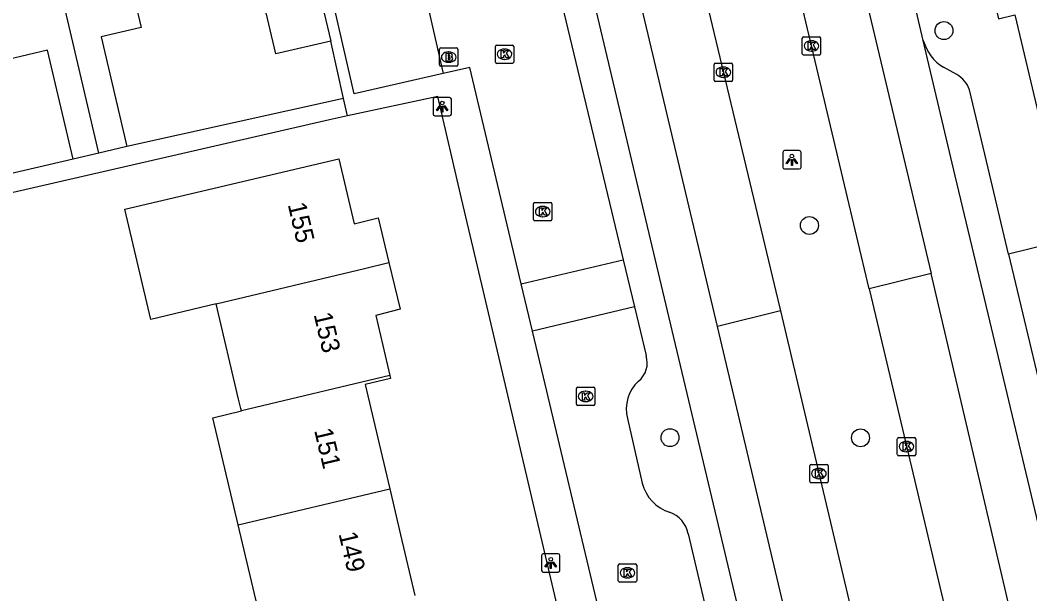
# Model space of a CAD drawing. Extents: x 158474 to 159560, y 388525 to 389605.
# Drawn here: x 159230.1 to 159285.1, y 388817.8 to 388849.1 of the extents above; entities that cross this region are included whole.
import ezdxf

# ---------------------------------------------------------------- set-up
doc = ezdxf.new("R2010")
doc.units = 0
for name, color, linetype in [('IMGEO_Boom', 7, 'Continuous'), ('IMGEO_Brandkraan', 7, 'Continuous'), ('IMGEO_Kolk', 7, 'Continuous'), ('IMGEO_Lichtpunt', 7, 'Continuous'), ('IMGEO_Pand', 7, 'Continuous'), ('IMGEO_Pand_nummerreeks', 7, 'Continuous'), ('IMGEO_Rijbaan_lokaal_gesloten', 7, 'Continuous'), ('IMGEO_Rijbaan_lokaal_open', 7, 'Continuous'), ('IMGEO_Voetpad_open', 7, 'Continuous')]:
    doc.layers.add(name, color=color, linetype=linetype)

msp = doc.modelspace()

# ---------------------------------------------------------------- linework, layer by layer
at = {"layer": 'IMGEO_Boom'}
for centre in [(159280.42, 388848.483), (159273.091, 388837.864), (159265.497, 388826.302), (159275.874, 388826.293)]:
    msp.add_circle(centre, 0.489, dxfattribs=at)
at = {"layer": 'IMGEO_Brandkraan'}
for p, q in [((159252.943, 388846.612), (159252.943, 388847.464)), ((159253.018, 388847.538), (159253.87, 388847.538)), ((159253.431, 388847.318), (159253.456, 388847.318)), ((159253.944, 388847.464), (159253.944, 388846.612)), ((159253.454, 388846.758), (159253.429, 388846.758)), ((159253.87, 388846.538), (159253.018, 388846.538))]:
    msp.add_line(p, q, dxfattribs=at)
for points in [[(159252.943, 388846.612), (159252.943, 388847.464)], [(159253.018, 388847.538), (159253.87, 388847.538)], [(159253.291, 388847.238), (159253.291, 388846.838), (159253.504, 388846.838)], [(159253.522, 388847.238), (159253.291, 388847.238)], [(159253.47, 388847.157), (159253.416, 388847.157), (159253.416, 388847.081)], [(159253.944, 388847.464), (159253.944, 388846.612)], [(159253.416, 388847.081), (159253.469, 388847.081)], [(159253.478, 388847.005), (159253.416, 388847.005), (159253.416, 388846.924)], [(159253.416, 388846.924), (159253.478, 388846.924)], [(159253.87, 388846.538), (159253.018, 388846.538)]]:
    msp.add_lwpolyline(points, dxfattribs=at)
for centre, radius, start, end in [((159253.02, 388847.462), 0.0765, 91.552, 178.448), ((159253.02, 388847.462), 0.0765, 91.552, 178.448), ((159253.471, 388847.119), 0.0379, 267.8285, 90.9355), ((159253.526, 388847.093), 0.145, 59.4692, 91.5367), ((159253.551, 388847.14), 0.0922, 285.5137, 58.1501), ((159253.868, 388847.462), 0.0765, 1.552, 88.448), ((159253.868, 388847.462), 0.0765, 1.552, 88.448), ((159253.02, 388846.614), 0.0765, 181.552, 268.448), ((159253.02, 388846.614), 0.0765, 181.552, 268.448), ((159253.479, 388846.964), 0.0404, 269.8759, 90.5077), ((159253.51, 388847.089), 0.251, 268.6676, 293.5347), ((159253.556, 388846.948), 0.105, 301.3115, 78.989), ((159253.868, 388846.614), 0.0765, 271.552, 358.448), ((159253.868, 388846.614), 0.0765, 271.552, 358.448)]:
    msp.add_arc(centre, radius, start, end, dxfattribs=at)
for centre, major_axis, ratio, start_param, end_param in [((159253.43, 388847.038), (-0.387, 0.002), 0.722429, 4.712389, 7.853982), ((159253.455, 388847.038), (-0.39, 0.002), 0.717154, 1.570796, 4.712389)]:
    msp.add_ellipse(centre, major_axis=major_axis, ratio=ratio, start_param=start_param, end_param=end_param, dxfattribs=at)
at = {"layer": 'IMGEO_Kolk'}
for p, q in [((159256.058, 388847.696), (159256.91, 388847.696)), ((159272.702, 388847.224), (159272.702, 388848.076)), ((159272.777, 388848.15), (159273.629, 388848.15)), ((159273.19, 388847.93), (159273.215, 388847.93)), ((159273.703, 388848.076), (159273.703, 388847.224)), ((159255.983, 388846.77), (159255.983, 388847.622)), ((159256.471, 388847.476), (159256.496, 388847.476)), ((159256.984, 388847.622), (159256.984, 388846.77)), ((159273.629, 388847.15), (159272.777, 388847.15)), ((159273.213, 388847.37), (159273.188, 388847.37)), ((159256.91, 388846.696), (159256.058, 388846.696)), ((159256.494, 388846.916), (159256.469, 388846.916)), ((159267.903, 388845.788), (159267.903, 388846.64)), ((159267.978, 388846.714), (159268.83, 388846.714)), ((159268.904, 388846.64), (159268.904, 388845.788)), ((159268.391, 388846.494), (159268.416, 388846.494)), ((159268.83, 388845.714), (159267.978, 388845.714)), ((159268.414, 388845.934), (159268.389, 388845.934)), ((159258.063, 388838.197), (159258.063, 388839.049)), ((159258.138, 388839.123), (159258.99, 388839.123)), ((159258.551, 388838.903), (159258.576, 388838.903)), ((159259.064, 388839.049), (159259.064, 388838.197)), ((159258.574, 388838.343), (159258.549, 388838.343)), ((159258.99, 388838.123), (159258.138, 388838.123)), ((159260.477, 388829.05), (159261.329, 388829.05)), ((159260.402, 388828.124), (159260.402, 388828.976)), ((159260.89, 388828.83), (159260.915, 388828.83)), ((159261.403, 388828.976), (159261.403, 388828.124)), ((159261.329, 388828.05), (159260.477, 388828.05)), ((159260.913, 388828.27), (159260.888, 388828.27)), ((159277.879, 388825.389), (159277.879, 388826.241)), ((159277.954, 388826.315), (159278.806, 388826.315)), ((159278.88, 388826.241), (159278.88, 388825.389)), ((159278.367, 388826.095), (159278.392, 388826.095)), ((159278.806, 388825.315), (159277.954, 388825.315)), ((159278.39, 388825.535), (159278.365, 388825.535)), ((159273.106, 388823.919), (159273.106, 388824.771)), ((159273.181, 388824.845), (159274.033, 388824.845)), ((159273.594, 388824.625), (159273.619, 388824.625)), ((159274.107, 388824.771), (159274.107, 388823.919)), ((159273.617, 388824.065), (159273.592, 388824.065)), ((159274.033, 388823.845), (159273.181, 388823.845)), ((159262.68, 388818.508), (159262.68, 388819.36)), ((159262.755, 388819.434), (159263.607, 388819.434)), ((159263.168, 388819.214), (159263.193, 388819.214)), ((159263.681, 388819.36), (159263.681, 388818.508)), ((159263.191, 388818.654), (159263.166, 388818.654)), ((159263.607, 388818.434), (159262.755, 388818.434))]:
    msp.add_line(p, q, dxfattribs=at)
for points in [[(159256.058, 388847.696), (159256.91, 388847.696)], [(159272.702, 388847.224), (159272.702, 388848.076)], [(159272.777, 388848.15), (159273.629, 388848.15)], [(159273.023, 388847.85), (159273.146, 388847.85), (159273.146, 388847.699), (159273.276, 388847.85), (159273.44, 388847.85), (159273.294, 388847.699), (159273.447, 388847.45), (159273.295, 388847.45), (159273.21, 388847.614), (159273.146, 388847.547), (159273.146, 388847.45), (159273.023, 388847.45), (159273.023, 388847.85)], [(159273.703, 388848.076), (159273.703, 388847.224)], [(159255.983, 388846.77), (159255.983, 388847.622)], [(159256.304, 388847.396), (159256.427, 388847.396), (159256.427, 388847.245), (159256.557, 388847.396), (159256.721, 388847.396), (159256.575, 388847.245), (159256.728, 388846.996), (159256.576, 388846.996), (159256.491, 388847.16), (159256.427, 388847.093), (159256.427, 388846.996), (159256.304, 388846.996), (159256.304, 388847.396)], [(159256.984, 388847.622), (159256.984, 388846.77)], [(159273.629, 388847.15), (159272.777, 388847.15)], [(159256.91, 388846.696), (159256.058, 388846.696)], [(159267.903, 388845.788), (159267.903, 388846.64)], [(159267.978, 388846.714), (159268.83, 388846.714)], [(159268.904, 388846.64), (159268.904, 388845.788)], [(159268.224, 388846.414), (159268.347, 388846.414), (159268.347, 388846.263), (159268.477, 388846.414), (159268.641, 388846.414), (159268.495, 388846.263), (159268.648, 388846.014), (159268.496, 388846.014), (159268.411, 388846.178), (159268.347, 388846.111), (159268.347, 388846.014), (159268.224, 388846.014), (159268.224, 388846.414)], [(159268.83, 388845.714), (159267.978, 388845.714)], [(159258.063, 388838.197), (159258.063, 388839.049)], [(159258.138, 388839.123), (159258.99, 388839.123)], [(159259.064, 388839.049), (159259.064, 388838.197)], [(159258.384, 388838.823), (159258.507, 388838.823), (159258.507, 388838.672), (159258.637, 388838.823), (159258.801, 388838.823), (159258.655, 388838.672), (159258.808, 388838.423), (159258.656, 388838.423), (159258.571, 388838.587), (159258.507, 388838.52), (159258.507, 388838.423), (159258.384, 388838.423), (159258.384, 388838.823)], [(159258.99, 388838.123), (159258.138, 388838.123)], [(159260.477, 388829.05), (159261.329, 388829.05)], [(159260.402, 388828.124), (159260.402, 388828.976)], [(159260.723, 388828.75), (159260.846, 388828.75), (159260.846, 388828.599), (159260.976, 388828.75), (159261.14, 388828.75), (159260.994, 388828.599), (159261.147, 388828.35), (159260.995, 388828.35), (159260.91, 388828.514), (159260.846, 388828.447), (159260.846, 388828.35), (159260.723, 388828.35), (159260.723, 388828.75)], [(159261.403, 388828.976), (159261.403, 388828.124)], [(159261.329, 388828.05), (159260.477, 388828.05)], [(159277.879, 388825.389), (159277.879, 388826.241)], [(159277.954, 388826.315), (159278.806, 388826.315)], [(159278.88, 388826.241), (159278.88, 388825.389)], [(159278.2, 388826.015), (159278.323, 388826.015), (159278.323, 388825.864), (159278.453, 388826.015), (159278.617, 388826.015), (159278.471, 388825.864), (159278.624, 388825.615), (159278.472, 388825.615), (159278.387, 388825.779), (159278.323, 388825.712), (159278.323, 388825.615), (159278.2, 388825.615), (159278.2, 388826.015)], [(159278.806, 388825.315), (159277.954, 388825.315)], [(159273.106, 388823.919), (159273.106, 388824.771)], [(159273.181, 388824.845), (159274.033, 388824.845)], [(159274.107, 388824.771), (159274.107, 388823.919)], [(159273.427, 388824.545), (159273.55, 388824.545), (159273.55, 388824.394), (159273.68, 388824.545), (159273.844, 388824.545), (159273.698, 388824.394), (159273.851, 388824.145), (159273.699, 388824.145), (159273.614, 388824.309), (159273.55, 388824.242), (159273.55, 388824.145), (159273.427, 388824.145), (159273.427, 388824.545)], [(159274.033, 388823.845), (159273.181, 388823.845)], [(159262.68, 388818.508), (159262.68, 388819.36)], [(159262.755, 388819.434), (159263.607, 388819.434)], [(159263.001, 388819.134), (159263.124, 388819.134), (159263.124, 388818.983), (159263.254, 388819.134), (159263.418, 388819.134), (159263.272, 388818.983), (159263.425, 388818.734), (159263.273, 388818.734), (159263.188, 388818.898), (159263.124, 388818.831), (159263.124, 388818.734), (159263.001, 388818.734), (159263.001, 388819.134)], [(159263.681, 388819.36), (159263.681, 388818.508)], [(159263.607, 388818.434), (159262.755, 388818.434)]]:
    msp.add_lwpolyline(points, dxfattribs=at)
for centre, start, end in [((159256.06, 388847.62), 91.552, 178.448), ((159256.06, 388847.62), 91.552, 178.448), ((159256.908, 388847.62), 1.552, 88.448), ((159256.908, 388847.62), 1.552, 88.448), ((159272.779, 388848.074), 91.552, 178.448), ((159272.779, 388848.074), 91.552, 178.448), ((159273.627, 388848.074), 1.552, 88.448), ((159273.627, 388848.074), 1.552, 88.448), ((159272.779, 388847.226), 181.552, 268.448), ((159272.779, 388847.226), 181.552, 268.448), ((159273.627, 388847.226), 271.552, 358.448), ((159273.627, 388847.226), 271.552, 358.448), ((159256.06, 388846.772), 181.552, 268.448), ((159256.06, 388846.772), 181.552, 268.448), ((159256.908, 388846.772), 271.552, 358.448), ((159256.908, 388846.772), 271.552, 358.448), ((159267.98, 388846.638), 91.552, 178.448), ((159267.98, 388846.638), 91.552, 178.448), ((159268.828, 388846.638), 1.552, 88.448), ((159268.828, 388846.638), 1.552, 88.448), ((159267.98, 388845.79), 181.552, 268.448), ((159267.98, 388845.79), 181.552, 268.448), ((159268.828, 388845.79), 271.552, 358.448), ((159268.828, 388845.79), 271.552, 358.448), ((159258.14, 388839.047), 91.552, 178.448), ((159258.14, 388839.047), 91.552, 178.448), ((159258.988, 388839.047), 1.552, 88.448), ((159258.988, 388839.047), 1.552, 88.448), ((159258.14, 388838.199), 181.552, 268.448), ((159258.14, 388838.199), 181.552, 268.448), ((159258.988, 388838.199), 271.552, 358.448), ((159258.988, 388838.199), 271.552, 358.448), ((159260.479, 388828.974), 91.552, 178.448), ((159260.479, 388828.974), 91.552, 178.448), ((159261.327, 388828.974), 1.552, 88.448), ((159261.327, 388828.974), 1.552, 88.448), ((159260.479, 388828.126), 181.552, 268.448), ((159260.479, 388828.126), 181.552, 268.448), ((159261.327, 388828.126), 271.552, 358.448), ((159261.327, 388828.126), 271.552, 358.448), ((159277.956, 388826.239), 91.552, 178.448), ((159277.956, 388826.239), 91.552, 178.448), ((159278.804, 388826.239), 1.552, 88.448), ((159278.804, 388826.239), 1.552, 88.448), ((159277.956, 388825.391), 181.552, 268.448), ((159277.956, 388825.391), 181.552, 268.448), ((159278.804, 388825.391), 271.552, 358.448), ((159278.804, 388825.391), 271.552, 358.448), ((159273.183, 388824.769), 91.552, 178.448), ((159273.183, 388824.769), 91.552, 178.448), ((159274.031, 388824.769), 1.552, 88.448), ((159274.031, 388824.769), 1.552, 88.448), ((159273.183, 388823.921), 181.552, 268.448), ((159273.183, 388823.921), 181.552, 268.448), ((159274.031, 388823.921), 271.552, 358.448), ((159274.031, 388823.921), 271.552, 358.448), ((159262.757, 388819.358), 91.552, 178.448), ((159262.757, 388819.358), 91.552, 178.448), ((159263.605, 388819.358), 1.552, 88.448), ((159263.605, 388819.358), 1.552, 88.448), ((159262.757, 388818.51), 181.552, 268.448), ((159262.757, 388818.51), 181.552, 268.448), ((159263.605, 388818.51), 271.552, 358.448), ((159263.605, 388818.51), 271.552, 358.448)]:
    msp.add_arc(centre, 0.0765, start, end, dxfattribs=at)
for centre, major_axis, ratio, start_param, end_param in [((159273.189, 388847.65), (-0.387, 0.002), 0.722429, 4.712389, 7.853982), ((159273.214, 388847.65), (-0.39, 0.002), 0.717154, 1.570796, 4.712389), ((159256.47, 388847.196), (-0.387, 0.002), 0.722429, 4.712389, 7.853982), ((159256.495, 388847.196), (-0.39, 0.002), 0.717154, 1.570796, 4.712389), ((159268.39, 388846.214), (-0.387, 0.002), 0.722429, 4.712389, 7.853982), ((159268.415, 388846.214), (-0.39, 0.002), 0.717154, 1.570796, 4.712389), ((159258.55, 388838.623), (-0.387, 0.002), 0.722429, 4.712389, 7.853982), ((159258.575, 388838.623), (-0.39, 0.002), 0.717154, 1.570796, 4.712389), ((159260.889, 388828.55), (-0.387, 0.002), 0.722429, 4.712389, 7.853982), ((159260.914, 388828.55), (-0.39, 0.002), 0.717154, 1.570796, 4.712389), ((159278.366, 388825.815), (-0.387, 0.002), 0.722429, 4.712389, 7.853982), ((159278.391, 388825.815), (-0.39, 0.002), 0.717154, 1.570796, 4.712389), ((159273.593, 388824.345), (-0.387, 0.002), 0.722429, 4.712389, 7.853982), ((159273.618, 388824.345), (-0.39, 0.002), 0.717154, 1.570796, 4.712389), ((159263.167, 388818.934), (-0.387, 0.002), 0.722429, 4.712389, 7.853982), ((159263.192, 388818.934), (-0.39, 0.002), 0.717154, 1.570796, 4.712389)]:
    msp.add_ellipse(centre, major_axis=major_axis, ratio=ratio, start_param=start_param, end_param=end_param, dxfattribs=at)
at = {"layer": 'IMGEO_Lichtpunt'}
for p, q in [((159252.591, 388844.741), (159252.591, 388843.934)), ((159252.591, 388844.741), (159252.591, 388843.934)), ((159253.493, 388844.836), (159252.685, 388844.836)), ((159253.493, 388844.836), (159252.685, 388844.836)), ((159253.587, 388843.934), (159253.587, 388844.741)), ((159253.587, 388843.934), (159253.587, 388844.741)), ((159252.685, 388843.84), (159253.493, 388843.84)), ((159252.685, 388843.84), (159253.493, 388843.84)), ((159271.637, 388841.846), (159271.637, 388841.039)), ((159271.637, 388841.846), (159271.637, 388841.039)), ((159272.539, 388841.941), (159271.731, 388841.941)), ((159272.539, 388841.941), (159271.731, 388841.941)), ((159272.633, 388841.039), (159272.633, 388841.846)), ((159272.633, 388841.039), (159272.633, 388841.846)), ((159271.731, 388840.945), (159272.539, 388840.945)), ((159271.731, 388840.945), (159272.539, 388840.945)), ((159258.5, 388819.878), (159258.5, 388819.071)), ((159258.5, 388819.878), (159258.5, 388819.071)), ((159259.402, 388819.973), (159258.594, 388819.973)), ((159259.402, 388819.973), (159258.594, 388819.973)), ((159259.496, 388819.071), (159259.496, 388819.878)), ((159259.496, 388819.071), (159259.496, 388819.878)), ((159258.594, 388818.977), (159259.402, 388818.977)), ((159258.594, 388818.977), (159259.402, 388818.977))]:
    msp.add_line(p, q, dxfattribs=at)
for points in [[(159252.965, 388844.405), (159253.004, 388844.377), (159252.816, 388844.115), (159252.778, 388844.142), (159252.965, 388844.405)], [(159253.177, 388844.377), (159253.215, 388844.404), (159253.402, 388844.142), (159253.363, 388844.114), (159253.177, 388844.377)], [(159253.067, 388844.357), (159253.114, 388844.357), (159253.114, 388844.035), (159253.067, 388844.035), (159253.067, 388844.357)], [(159272.011, 388841.51), (159272.05, 388841.482), (159271.862, 388841.22), (159271.824, 388841.247), (159272.011, 388841.51)], [(159272.113, 388841.462), (159272.16, 388841.462), (159272.16, 388841.14), (159272.113, 388841.14), (159272.113, 388841.462)], [(159272.223, 388841.482), (159272.261, 388841.509), (159272.448, 388841.247), (159272.409, 388841.219), (159272.223, 388841.482)], [(159258.874, 388819.542), (159258.913, 388819.514), (159258.725, 388819.252), (159258.687, 388819.279), (159258.874, 388819.542)], [(159258.976, 388819.494), (159259.023, 388819.494), (159259.023, 388819.172), (159258.976, 388819.172), (159258.976, 388819.494)], [(159259.086, 388819.514), (159259.124, 388819.541), (159259.311, 388819.279), (159259.272, 388819.251), (159259.086, 388819.514)]]:
    msp.add_lwpolyline(points, dxfattribs=at)
for centre in [(159253.09, 388844.539), (159272.136, 388841.644), (159258.999, 388819.676)]:
    msp.add_circle(centre, 0.0994, dxfattribs=at)
for centre, start, end in [((159252.685, 388844.741), 90, 180), ((159252.685, 388844.741), 90, 180), ((159253.493, 388844.741), 0, 90), ((159253.493, 388844.741), 0, 90), ((159252.685, 388843.934), 180, 270), ((159252.685, 388843.934), 180, 270), ((159253.493, 388843.934), 270, 0), ((159253.493, 388843.934), 270, 360), ((159271.731, 388841.846), 90, 180), ((159271.731, 388841.846), 90, 180), ((159272.539, 388841.846), 0, 90), ((159272.539, 388841.846), 0, 90), ((159271.731, 388841.039), 180, 270), ((159271.731, 388841.039), 180, 270), ((159272.539, 388841.039), 270, 0), ((159272.539, 388841.039), 270, 360), ((159258.594, 388819.878), 90, 180), ((159258.594, 388819.878), 90, 180), ((159259.402, 388819.878), 0, 90), ((159259.402, 388819.878), 0, 90), ((159258.594, 388819.071), 180, 270), ((159258.594, 388819.071), 180, 270), ((159259.402, 388819.071), 270, 0), ((159259.402, 388819.071), 270, 360)]:
    msp.add_arc(centre, 0.0946, start, end, dxfattribs=at)
at = {"layer": 'IMGEO_Pand'}
for points in [[(159234.391, 388841.809), (159230.601, 388857.96)], [(159247.021, 388847.913), (159244.02, 388847.209), (159243.328, 388850.157), (159240.991, 388849.608), (159240.636, 388851.118), (159238.501, 388850.617)], [(159246.3, 388850.982), (159247.021, 388847.913)], [(159238.501, 388850.617), (159236.342, 388850.11), (159236.682, 388848.66), (159234.513, 388848.151), (159235.918, 388842.167)], [(159232.989, 388841.48), (159231.595, 388847.421), (159229.446, 388846.917), (159229.106, 388848.364), (159226.804, 388847.824)], [(159234.391, 388841.809), (159232.989, 388841.48)], [(159235.918, 388842.167), (159234.391, 388841.809)], [(159240.775, 388833.592), (159237.218, 388832.74), (159235.799, 388838.756), (159239.359, 388839.595), (159242.585, 388840.356), (159247.451, 388841.503), (159248.289, 388837.947), (159249.602, 388838.288), (159250.186, 388835.846)], [(159240.775, 388833.592), (159248.86, 388835.528), (159250.186, 388835.846)], [(159250.186, 388835.846), (159250.797, 388833.297), (159249.465, 388832.96), (159250.234, 388829.697)], [(159242.15, 388827.759), (159242.119, 388827.891), (159241.997, 388828.407), (159240.775, 388833.592)], [(159250.234, 388829.697), (159242.15, 388827.759)], [(159250.234, 388829.697), (159250.276, 388829.521), (159248.891, 388829.195), (159249.652, 388825.967), (159250.23, 388823.516)], [(159241.977, 388821.544), (159240.6, 388827.387), (159242.15, 388827.759)], [(159241.977, 388821.544), (159250.23, 388823.516)], [(159250.23, 388823.516), (159250.82, 388821.015), (159251.601, 388817.699)], [(159243.353, 388815.712), (159241.977, 388821.544)]]:
    msp.add_lwpolyline(points, dxfattribs=at)
at = {"layer": 'IMGEO_Rijbaan_lokaal_gesloten'}
for points in [[(159268.084, 388832.358), (159258.627, 388872.238), (159243.098, 388939.791), (159230.156, 389009.067), (159223.469, 389052.45)], [(159235.995, 389049.749), (159239.311, 389027.03), (159242.913, 389005.102), (159246.77, 388983.007), (159252.032, 388955.946), (159255.765, 388938.112), (159261.434, 388912.543), (159265.14, 388896.851), (159270.668, 388873.441), (159274.326, 388857.952), (159279.715, 388835.25)], [(159276.343, 388834.412), (159270.29, 388859.938), (159269.541, 388863.127), (159266.797, 388874.809)], [(159261.846, 388873.649), (159264.636, 388861.977), (159271.366, 388833.818), (159271.51, 388833.21)], [(159260.868, 388852.063), (159265.691, 388831.762), (159273.326, 388799.622), (159277.906, 388780.397), (159279.332, 388774.364)], [(159279.295, 388847.943), (159278.852, 388849.818)], [(159285.659, 388821.162), (159282.158, 388835.858), (159281.038, 388840.562), (159279.295, 388847.943)], [(159279.715, 388835.25), (159276.343, 388834.412)], [(159318.834, 388670.194), (159286.319, 388807.116), (159279.715, 388835.25)], [(159276.343, 388834.412), (159277.901, 388827.843), (159284.536, 388799.838), (159289.528, 388778.742), (159293.018, 388764.082)], [(159271.51, 388833.21), (159268.084, 388832.358)], [(159271.51, 388833.21), (159279.673, 388798.682), (159283.502, 388782.632), (159288.208, 388762.614)], [(159299.905, 388687.548), (159301.738, 388687.977), (159302.196, 388688.085), (159299.002, 388702.154), (159292.436, 388729.776), (159285.132, 388760.501), (159274.982, 388803.196), (159268.084, 388832.358)]]:
    msp.add_lwpolyline(points, dxfattribs=at)
at = {"layer": 'IMGEO_Rijbaan_lokaal_open'}
for points in [[(159249.126, 388863.743), (159253.133, 388846.145)], [(159259.299, 388851.238), (159262.943, 388835.991)], [(159257.395, 388834.675), (159254.595, 388846.477), (159253.133, 388846.145)], [(159257.395, 388834.675), (159262.943, 388835.991)], [(159262.943, 388835.991), (159263.557, 388833.423)], [(159258.005, 388832.106), (159257.395, 388834.675)], [(159263.557, 388833.423), (159258.005, 388832.106)], [(159263.557, 388833.423), (159264.191, 388830.772)], [(159269.394, 388784.189), (159267.045, 388793.931), (159261.502, 388817.367), (159258.51, 388829.977), (159258.005, 388832.106)], [(159263.178, 388827.348), (159263.988, 388823.816)], [(159266.481, 388821.067), (159269.854, 388806.707)]]:
    msp.add_lwpolyline(points, dxfattribs=at)
for centre, radius, start, end in [((159263.007, 388830.371), 1.25, 307.7238, 18.7266), ((159265.188, 388827.865), 2.075, 133.0238, 194.4168), ((159266.147, 388824.356), 2.225, 194.0354, 252.457), ((159264.968, 388820.78), 1.54, 10.7316, 70.7373)]:
    msp.add_arc(centre, radius, start, end, dxfattribs=at)
at = {"layer": 'IMGEO_Voetpad_open'}
for points in [[(159279.877, 388863.882), (159283.385, 388849.129), (159284.273, 388849.344), (159287.179, 388837.107)], [(159253.133, 388846.145), (159248.287, 388845.046), (159244.254, 388862.616)], [(159247.715, 388844.776), (159247.021, 388847.913)], [(159281.122, 388846.086), (159280.396, 388846.488)], [(159283.941, 388836.302), (159282.825, 388840.986), (159281.816, 388845.258)], [(159247.715, 388844.776), (159235.918, 388842.167)], [(159247.923, 388843.835), (159247.715, 388844.776)], [(159273.151, 388759.428), (159266.341, 388787.656), (159265.157, 388792.677), (159263.557, 388799.256), (159262.381, 388804.22), (159256.456, 388829.466), (159255.312, 388834.339), (159254.136, 388839.326), (159252.844, 388844.898), (159247.923, 388843.835)], [(159247.923, 388843.835), (159246.951, 388843.625), (159224.091, 388838.376)], [(159232.989, 388841.48), (159224.231, 388839.451)], [(159287.179, 388837.107), (159283.941, 388836.302)], [(159283.941, 388836.302), (159286.607, 388825.109)]]:
    msp.add_lwpolyline(points, dxfattribs=at)
for centre, radius, start, end in [((159281.682, 388848.605), 2.477, 195.5061, 238.7235), ((159280.263, 388844.661), 1.664, 21.0218, 58.9153)]:
    msp.add_arc(centre, radius, start, end, dxfattribs=at)

# ---------------------------------------------------------------- texts
at = {"layer": 'IMGEO_Pand_nummerreeks'}
for s, rotation, p in [('155', 283.2638, (159244.669, 388839.008)), ('153', 283.2638, (159246.081, 388833.017)), ('151', 283.2638, (159246.107, 388826.708)), ('149', 283.2663, (159247.437, 388821.065))]:
    msp.add_text(s, height=1, rotation=rotation, dxfattribs=at).set_placement(p)

doc.saveas('drawing.dxf')
